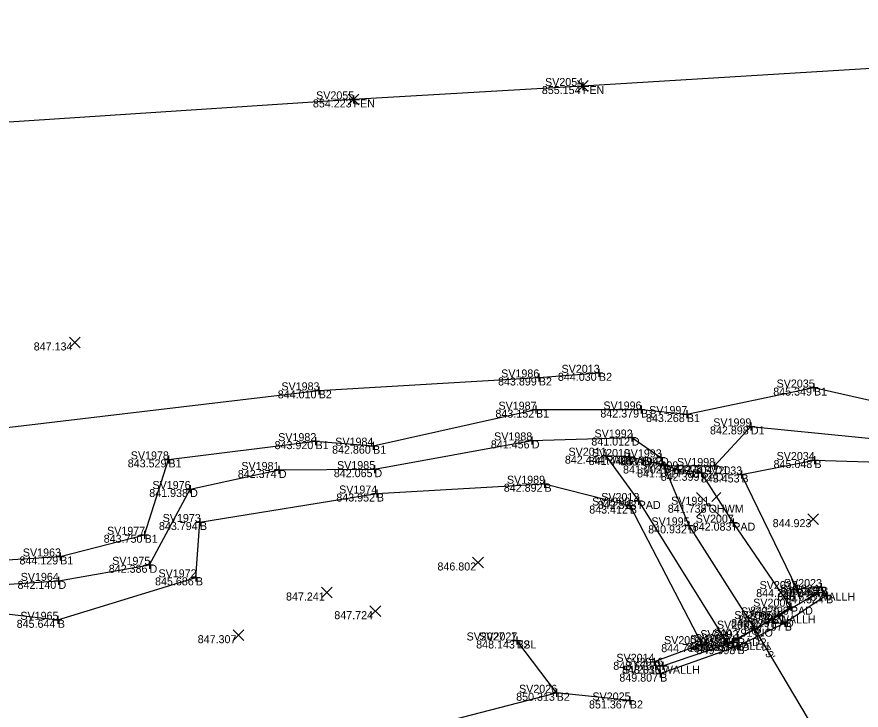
# Model space of a CAD drawing. Extents: x 2125299 to 2129212, y 713100 to 714300.
# Drawn here: x 2127459.3 to 2127564.8, y 713981 to 714067.5 of the extents above; entities that cross this region are included whole.
import ezdxf

# ---------------------------------------------------------------- set-up
doc = ezdxf.new("R2010")
doc.units = 0
for name, color, linetype in [('DR_X_Ditch', 7, 'Continuous'), ('DR_X_Headwall', 7, 'Continuous'), ('DR_X_Storm_Sewer', 7, 'Continuous'), ('DT_X_Terrain_Boundary', 7, 'Continuous'), ('RD_X_Concrete_Pad', 7, 'Continuous'), ('RD_X_Fence', 7, 'Continuous'), ('RW_P_Esmt_TMP', 7, 'Continuous'), ('RW_X_CL_100_Cardinal_Points', 7, 'Continuous'), ('RW_X_Esmt_CH', 7, 'Continuous'), ('RW_X_Fee_WL', 7, 'Continuous'), ('SC_Scratch1', 7, 'Continuous'), ('SV_X_Break_Lines', 7, 'Continuous'), ('SV_X_Mon_Cells_Found', 7, 'Continuous'), ('SV_X_Text_Elevation', 7, 'Continuous'), ('SV_X_Text_Name', 7, 'Continuous'), ('SV_X_Toe_of_Slope', 7, 'Continuous')]:
    doc.layers.add(name, color=color, linetype=linetype)

msp = doc.modelspace()

# ---------------------------------------------------------------- linework, layer by layer
at = {"layer": 'DR_X_Ditch'}
for points in [[(2127540.13, 714011.53), (2127546.49, 714011.47), (2127551.01, 714016.41), (2127577.89, 714013.74), (2127607.99, 714016.23), (2127631.12, 714018.53)], [(2127393.88, 713985.04), (2127426.31, 713995.13), (2127431.02, 713992.81), (2127440.72, 713990.6), (2127447.94, 713996), (2127464.54, 713997.12), (2127475.92, 713999.13), (2127480.98, 714008.59), (2127492.06, 714010.97), (2127504, 714011.07), (2127523.65, 714014.66), (2127536.16, 714015.02), (2127539.79, 714012.54), (2127540.13, 714011.53), (2127543.27, 714004.05), (2127551.46, 713991.15)]]:
    msp.add_lwpolyline(points, dxfattribs=at)
at = {"layer": 'DR_X_Headwall'}
msp.add_lwpolyline([(2127540.02, 713986.52), (2127548.69, 713989.47), (2127554.5, 713992.81), (2127559.43, 713995.65)], dxfattribs=at)
at = {"layer": 'DR_X_Storm_Sewer'}
msp.add_line((2127551.46, 713991.15), (2127754.53, 713650.69), dxfattribs=at)
at = {"layer": 'DT_X_Terrain_Boundary'}
msp.add_lwpolyline([(2127695.62, 713952.95), (2127637.63, 713996.27), (2127632.88, 714005.79), (2127631.08, 714016.32), (2127631.12, 714018.53), (2127631.15, 714022.04), (2127684.79, 714067.54), (2127637.39, 714065.66), (2127578.97, 714061.9), (2127530.03, 714058.91), (2127501.39, 714057.24), (2127432.97, 714052.74), (2127408.21, 714050.18), (2127386.8, 714040.45), (2127393.47, 714022.12), (2127395.48, 714001.81), (2127396.17, 713987.66), (2127393.88, 713985.04), (2127395.42, 713982.63), (2127376.91, 713954.19)], dxfattribs=at)
at = {"layer": 'RD_X_Concrete_Pad'}
msp.add_lwpolyline([(2127548.07, 713989.36), (2127549.38, 713989.97), (2127551.46, 713991.15), (2127553.62, 713992.35), (2127556.01, 713993.9), (2127548.82, 714004.39), (2127544.84, 714010.62), (2127541.88, 714011.04), (2127540.13, 714011.53), (2127535.86, 714012.59), (2127532.92, 714012.75), (2127537, 714007.1)], close=True, dxfattribs=at)
at = {"layer": 'RD_X_Fence'}
msp.add_lwpolyline([(2127684.79, 714067.54), (2127637.39, 714065.66), (2127578.97, 714061.9), (2127530.03, 714058.91), (2127501.39, 714057.24), (2127432.97, 714052.74), (2127408.21, 714050.18), (2127386.8, 714040.45)], dxfattribs=at)
at = {"layer": 'RW_X_CL_100_Cardinal_Points'}
for p, q in [((2127551.46, 713991.65), (2127551.46, 713990.65)), ((2127550.96, 713991.15), (2127551.96, 713991.15)), ((2127551.46, 713991.15), (2127551.46, 713991.15))]:
    msp.add_line(p, q, dxfattribs=at)
at = {"layer": 'SV_X_Break_Lines'}
for points in [[(2127395.6, 714001.92), (2127429.38, 714011.01), (2127447.6, 713999.63), (2127457.74, 714016.25), (2127497.04, 714020.91), (2127524.53, 714022.52), (2127532.04, 714023.1)], [(2127396.17, 713987.66), (2127436.26, 713998.39), (2127464.75, 714000.17), (2127475.3, 714002.88), (2127478.27, 714012.29), (2127496.65, 714014.57), (2127503.83, 714014), (2127524.18, 714018.5), (2127537.3, 714018.52), (2127543.02, 714017.95), (2127558.9, 714021.26), (2127581.53, 714016.16), (2127607.67, 714018.59), (2127631.15, 714022.04)], [(2127395.42, 713982.63), (2127429.29, 713991.11), (2127443.13, 713988.6), (2127450.21, 713993.91), (2127464.45, 713992.26), (2127481.7, 713997.56), (2127482.21, 714004.47), (2127504.31, 714008.03), (2127525.23, 714009.25), (2127535.9, 714006.53), (2127544.89, 713989.22), (2127538.94, 713987.02), (2127539.69, 713985.54), (2127549.34, 713988.97), (2127555.25, 713991.9), (2127560.41, 713995.32), (2127559.81, 713996.35), (2127556.78, 713996.1), (2127549.83, 714010.41), (2127558.95, 714012.21), (2127576.48, 714011.65), (2127609.76, 714014.28), (2127631.08, 714016.32)], [(2127535.9, 713982.19), (2127526.76, 713983.15), (2127521.77, 713989.68)]]:
    msp.add_lwpolyline(points, dxfattribs=at)
at = {"layer": 'SV_X_Mon_Cells_Found'}
for p, q in [((2127530.03, 714059.41), (2127530.03, 714058.41)), ((2127529.53, 714058.91), (2127530.53, 714058.91)), ((2127530.03, 714058.91), (2127530.03, 714058.91)), ((2127500.89, 714057.24), (2127501.89, 714057.24)), ((2127501.39, 714057.74), (2127501.39, 714056.74)), ((2127501.39, 714057.24), (2127501.39, 714057.24)), ((2127532.04, 714023.6), (2127532.04, 714022.6)), ((2127524.03, 714022.52), (2127525.03, 714022.52)), ((2127524.53, 714023.02), (2127524.53, 714022.02)), ((2127524.53, 714022.52), (2127524.53, 714022.52)), ((2127531.54, 714023.1), (2127532.54, 714023.1)), ((2127532.04, 714023.1), (2127532.04, 714023.1)), ((2127497.04, 714021.41), (2127497.04, 714020.41)), ((2127558.4, 714021.26), (2127559.4, 714021.26)), ((2127558.9, 714021.76), (2127558.9, 714020.76)), ((2127558.9, 714021.26), (2127558.9, 714021.26)), ((2127496.54, 714020.91), (2127497.54, 714020.91)), ((2127497.04, 714020.91), (2127497.04, 714020.91)), ((2127524.18, 714019), (2127524.18, 714018)), ((2127537.3, 714019.02), (2127537.3, 714018.02)), ((2127523.68, 714018.5), (2127524.68, 714018.5)), ((2127524.18, 714018.5), (2127524.18, 714018.5)), ((2127536.8, 714018.52), (2127537.8, 714018.52)), ((2127537.3, 714018.52), (2127537.3, 714018.52)), ((2127542.52, 714017.95), (2127543.52, 714017.95)), ((2127543.02, 714018.45), (2127543.02, 714017.45)), ((2127543.02, 714017.95), (2127543.02, 714017.95)), ((2127551.01, 714016.91), (2127551.01, 714015.91)), ((2127550.51, 714016.41), (2127551.51, 714016.41)), ((2127551.01, 714016.41), (2127551.01, 714016.41)), ((2127496.65, 714015.07), (2127496.65, 714014.07)), ((2127523.65, 714015.16), (2127523.65, 714014.16)), ((2127535.66, 714015.02), (2127536.66, 714015.02)), ((2127536.16, 714015.52), (2127536.16, 714014.52)), ((2127536.16, 714015.02), (2127536.16, 714015.02)), ((2127496.15, 714014.57), (2127497.15, 714014.57)), ((2127496.65, 714014.57), (2127496.65, 714014.57)), ((2127503.33, 714014), (2127504.33, 714014)), ((2127503.83, 714014.5), (2127503.83, 714013.5)), ((2127503.83, 714014), (2127503.83, 714014)), ((2127523.15, 714014.66), (2127524.15, 714014.66)), ((2127523.65, 714014.66), (2127523.65, 714014.66)), ((2127478.27, 714012.79), (2127478.27, 714011.79)), ((2127532.42, 714012.75), (2127533.42, 714012.75)), ((2127532.92, 714013.25), (2127532.92, 714012.25)), ((2127532.92, 714012.75), (2127532.92, 714012.75)), ((2127535.86, 714013.09), (2127535.86, 714012.09)), ((2127539.79, 714013.04), (2127539.79, 714012.04)), ((2127558.95, 714012.71), (2127558.95, 714011.71)), ((2127477.77, 714012.29), (2127478.77, 714012.29)), ((2127478.27, 714012.29), (2127478.27, 714012.29)), ((2127535.36, 714012.59), (2127536.36, 714012.59)), ((2127535.86, 714012.59), (2127535.86, 714012.59)), ((2127539.29, 714012.54), (2127540.29, 714012.54)), ((2127539.79, 714012.54), (2127539.79, 714012.54)), ((2127540.13, 714012.03), (2127540.13, 714011.03)), ((2127546.49, 714011.97), (2127546.49, 714010.97)), ((2127558.45, 714012.21), (2127559.45, 714012.21)), ((2127558.95, 714012.21), (2127558.95, 714012.21)), ((2127491.56, 714010.97), (2127492.56, 714010.97)), ((2127492.06, 714011.47), (2127492.06, 714010.47)), ((2127492.06, 714010.97), (2127492.06, 714010.97)), ((2127503.5, 714011.07), (2127504.5, 714011.07)), ((2127504, 714011.57), (2127504, 714010.57)), ((2127504, 714011.07), (2127504, 714011.07)), ((2127539.63, 714011.53), (2127540.63, 714011.53)), ((2127540.13, 714011.53), (2127540.13, 714011.53)), ((2127541.38, 714011.04), (2127542.38, 714011.04)), ((2127541.88, 714011.54), (2127541.88, 714010.54)), ((2127541.88, 714011.04), (2127541.88, 714011.04)), ((2127544.34, 714010.62), (2127545.34, 714010.62)), ((2127544.84, 714011.12), (2127544.84, 714010.12)), ((2127544.84, 714010.62), (2127544.84, 714010.62)), ((2127545.99, 714011.47), (2127546.99, 714011.47)), ((2127546.49, 714011.47), (2127546.49, 714011.47)), ((2127549.83, 714010.91), (2127549.83, 714009.91)), ((2127525.23, 714009.75), (2127525.23, 714008.75)), ((2127549.33, 714010.41), (2127550.33, 714010.41)), ((2127549.83, 714010.41), (2127549.83, 714010.41)), ((2127480.48, 714008.59), (2127481.48, 714008.59)), ((2127480.98, 714009.09), (2127480.98, 714008.09)), ((2127480.98, 714008.59), (2127480.98, 714008.59)), ((2127504.31, 714008.53), (2127504.31, 714007.53)), ((2127524.73, 714009.25), (2127525.73, 714009.25)), ((2127525.23, 714009.25), (2127525.23, 714009.25)), ((2127503.81, 714008.03), (2127504.81, 714008.03)), ((2127504.31, 714008.03), (2127504.31, 714008.03)), ((2127537, 714007.6), (2127537, 714006.6)), ((2127535.4, 714006.53), (2127536.4, 714006.53)), ((2127535.9, 714007.03), (2127535.9, 714006.03)), ((2127535.9, 714006.53), (2127535.9, 714006.53)), ((2127536.5, 714007.1), (2127537.5, 714007.1)), ((2127537, 714007.1), (2127537, 714007.1)), ((2127481.71, 714004.47), (2127482.71, 714004.47)), ((2127482.21, 714004.97), (2127482.21, 714003.97)), ((2127482.21, 714004.47), (2127482.21, 714004.47)), ((2127543.27, 714004.55), (2127543.27, 714003.55)), ((2127548.32, 714004.39), (2127549.32, 714004.39)), ((2127548.82, 714004.89), (2127548.82, 714003.89)), ((2127548.82, 714004.39), (2127548.82, 714004.39)), ((2127475.3, 714003.38), (2127475.3, 714002.38)), ((2127542.77, 714004.05), (2127543.77, 714004.05)), ((2127543.27, 714004.05), (2127543.27, 714004.05)), ((2127474.8, 714002.88), (2127475.8, 714002.88)), ((2127475.3, 714002.88), (2127475.3, 714002.88)), ((2127464.25, 714000.17), (2127465.25, 714000.17)), ((2127464.75, 714000.67), (2127464.75, 713999.67)), ((2127464.75, 714000.17), (2127464.75, 714000.17)), ((2127475.42, 713999.13), (2127476.42, 713999.13)), ((2127475.92, 713999.63), (2127475.92, 713998.63)), ((2127475.92, 713999.13), (2127475.92, 713999.13)), ((2127481.7, 713998.06), (2127481.7, 713997.06)), ((2127464.04, 713997.12), (2127465.04, 713997.12)), ((2127464.54, 713997.62), (2127464.54, 713996.62)), ((2127464.54, 713997.12), (2127464.54, 713997.12)), ((2127481.2, 713997.56), (2127482.2, 713997.56)), ((2127481.7, 713997.56), (2127481.7, 713997.56)), ((2127559.81, 713996.85), (2127559.81, 713995.85)), ((2127556.28, 713996.1), (2127557.28, 713996.1)), ((2127556.78, 713996.6), (2127556.78, 713995.6)), ((2127556.78, 713996.1), (2127556.78, 713996.1)), ((2127559.31, 713996.35), (2127560.31, 713996.35)), ((2127559.43, 713996.15), (2127559.43, 713995.15)), ((2127559.81, 713996.35), (2127559.81, 713996.35)), ((2127560.41, 713995.82), (2127560.41, 713994.82)), ((2127558.93, 713995.65), (2127559.93, 713995.65)), ((2127559.43, 713995.65), (2127559.43, 713995.65)), ((2127559.91, 713995.32), (2127560.91, 713995.32)), ((2127560.41, 713995.32), (2127560.41, 713995.32)), ((2127555.51, 713993.9), (2127556.51, 713993.9)), ((2127556.01, 713994.4), (2127556.01, 713993.4)), ((2127556.01, 713993.9), (2127556.01, 713993.9)), ((2127464.45, 713992.76), (2127464.45, 713991.76)), ((2127553.62, 713992.85), (2127553.62, 713991.85)), ((2127554, 713992.81), (2127555, 713992.81)), ((2127554.5, 713993.31), (2127554.5, 713992.31)), ((2127554.5, 713992.81), (2127554.5, 713992.81)), ((2127463.95, 713992.26), (2127464.95, 713992.26)), ((2127464.45, 713992.26), (2127464.45, 713992.26)), ((2127553.12, 713992.35), (2127554.12, 713992.35)), ((2127553.62, 713992.35), (2127553.62, 713992.35)), ((2127554.75, 713991.9), (2127555.75, 713991.9)), ((2127555.25, 713992.4), (2127555.25, 713991.4)), ((2127555.25, 713991.9), (2127555.25, 713991.9)), ((2127521.27, 713989.68), (2127522.27, 713989.68)), ((2127521.27, 713989.68), (2127522.27, 713989.68)), ((2127521.77, 713990.18), (2127521.77, 713989.18)), ((2127521.77, 713990.18), (2127521.77, 713989.18)), ((2127521.77, 713989.68), (2127521.77, 713989.68)), ((2127521.77, 713989.68), (2127521.77, 713989.68)), ((2127544.89, 713989.72), (2127544.89, 713988.72)), ((2127548.07, 713989.86), (2127548.07, 713988.86)), ((2127548.19, 713989.47), (2127549.19, 713989.47)), ((2127548.69, 713989.97), (2127548.69, 713988.97)), ((2127548.69, 713989.47), (2127548.69, 713989.47)), ((2127548.88, 713989.97), (2127549.88, 713989.97)), ((2127549.34, 713989.47), (2127549.34, 713988.47)), ((2127549.38, 713990.47), (2127549.38, 713989.47)), ((2127549.38, 713989.97), (2127549.38, 713989.97)), ((2127544.39, 713989.22), (2127545.39, 713989.22)), ((2127544.89, 713989.22), (2127544.89, 713989.22)), ((2127547.57, 713989.36), (2127548.57, 713989.36)), ((2127548.07, 713989.36), (2127548.07, 713989.36)), ((2127548.84, 713988.97), (2127549.84, 713988.97)), ((2127549.34, 713988.97), (2127549.34, 713988.97)), ((2127538.94, 713987.52), (2127538.94, 713986.52)), ((2127538.44, 713987.02), (2127539.44, 713987.02)), ((2127538.94, 713987.02), (2127538.94, 713987.02)), ((2127539.52, 713986.52), (2127540.52, 713986.52)), ((2127540.02, 713987.02), (2127540.02, 713986.02)), ((2127540.02, 713986.52), (2127540.02, 713986.52)), ((2127539.19, 713985.54), (2127540.19, 713985.54)), ((2127539.69, 713986.04), (2127539.69, 713985.04)), ((2127539.69, 713985.54), (2127539.69, 713985.54)), ((2127526.26, 713983.15), (2127527.26, 713983.15)), ((2127526.76, 713983.65), (2127526.76, 713982.65)), ((2127526.76, 713983.15), (2127526.76, 713983.15)), ((2127535.4, 713982.19), (2127536.4, 713982.19)), ((2127535.9, 713982.69), (2127535.9, 713981.69)), ((2127535.9, 713982.19), (2127535.9, 713982.19))]:
    msp.add_line(p, q, dxfattribs=at)
at = {"layer": 'SV_X_Text_Elevation'}
for p, q in [((2127529.36, 714058.24), (2127530.7, 714059.58)), ((2127529.36, 714059.58), (2127530.7, 714058.24)), ((2127500.72, 714056.58), (2127502.05, 714057.91)), ((2127500.72, 714057.91), (2127502.05, 714056.58)), ((2127465.9, 714026.22), (2127467.24, 714027.56)), ((2127465.9, 714027.56), (2127467.24, 714026.22)), ((2127558.14, 714004.16), (2127559.47, 714005.49)), ((2127558.14, 714005.49), (2127559.47, 714004.16)), ((2127516.27, 713998.75), (2127517.61, 714000.09)), ((2127516.27, 714000.09), (2127517.61, 713998.75)), ((2127497.38, 713995), (2127498.71, 713996.34)), ((2127497.38, 713996.34), (2127498.71, 713995)), ((2127503.44, 713992.67), (2127504.78, 713994)), ((2127503.44, 713994), (2127504.78, 713992.67)), ((2127486.35, 713989.67), (2127487.69, 713991)), ((2127486.35, 713991), (2127487.69, 713989.67))]:
    msp.add_line(p, q, dxfattribs=at)
at = {"layer": 'SV_X_Text_Name'}
for p, q in [((2127544.23, 714008.14), (2127545.33, 714007.04)), ((2127546.16, 714007.04), (2127547.25, 714008.14)), ((2127544.23, 714005.12), (2127545.33, 714006.21)), ((2127546.16, 714006.21), (2127547.25, 714005.12))]:
    msp.add_line(p, q, dxfattribs=at)
msp.add_circle((2127545.74, 714006.63), 0.17, dxfattribs=at)
at = {"layer": 'SV_X_Toe_of_Slope'}
msp.add_lwpolyline([(2127376.91, 713954.19), (2127469.56, 713972.72), (2127513.71, 713979.78), (2127526.76, 713983.15)], dxfattribs=at)

# ---------------------------------------------------------------- texts
at = {"layer": 'RW_P_Esmt_TMP'}
for s, p in [('FEN', (2127530.03, 714057.91)), ('FEN', (2127501.39, 714056.24)), ('B2', (2127524.53, 714021.52)), ('B2', (2127532.04, 714022.1)), ('B1', (2127558.9, 714020.26)), ('B2', (2127497.04, 714019.91)), ('B1', (2127524.18, 714017.5)), ('B1', (2127537.3, 714017.52)), ('B1', (2127543.02, 714016.95)), ('D1', (2127551.01, 714015.41)), ('D', (2127536.16, 714014.02)), ('B1', (2127496.65, 714013.57)), ('B1', (2127503.83, 714013)), ('D', (2127523.65, 714013.66)), ('PAD', (2127532.92, 714011.75)), ('B1', (2127478.27, 714011.29)), ('PAD', (2127535.86, 714011.59)), ('D', (2127539.79, 714011.54)), ('B', (2127558.95, 714011.21)), ('D', (2127492.06, 714009.97)), ('D', (2127504, 714010.07)), ('D', (2127540.13, 714010.53)), ('PAD', (2127541.88, 714010.04)), ('PAD', (2127544.84, 714009.62)), ('D1', (2127546.49, 714010.47)), ('B', (2127549.83, 714009.41)), ('D', (2127480.98, 714007.59)), ('B', (2127525.23, 714008.25)), ('B', (2127504.31, 714007.03)), ('B', (2127535.9, 714005.53)), ('PAD', (2127537, 714006.1)), ('OHWM', (2127545.74, 714005.63)), ('B', (2127482.21, 714003.47)), ('PAD', (2127548.82, 714003.39)), ('D', (2127543.27, 714003.05)), ('B1', (2127475.3, 714001.88)), ('B1', (2127464.75, 713999.17)), ('D', (2127475.92, 713998.13)), ('D', (2127464.54, 713996.12)), ('B', (2127481.7, 713996.56)), ('B', (2127556.78, 713995.1)), ('B', (2127559.81, 713995.35)), ('WALLH', (2127559.43, 713994.65)), ('B', (2127560.41, 713994.32)), ('PAD', (2127556.01, 713992.9)), ('WALLH', (2127554.5, 713991.81)), ('B', (2127464.45, 713991.26)), ('PAD', (2127553.62, 713991.35)), ('B', (2127555.25, 713990.9)), ('PIO', (2127551.46, 713990.15)), ('TSL', (2127521.77, 713988.68)), ('B2', (2127521.77, 713988.68)), ('WALLH', (2127548.69, 713988.47)), ('PAD', (2127549.38, 713988.97)), ('B', (2127544.89, 713988.22)), ('PAD', (2127548.07, 713988.36)), ('B', (2127549.34, 713987.97)), ('B', (2127538.94, 713986.02)), ('WALLH', (2127540.02, 713985.52)), ('B', (2127539.69, 713984.54)), ('B2', (2127526.76, 713982.15)), ('B2', (2127535.9, 713981.19))]:
    msp.add_text(s, height=1, dxfattribs=at).set_placement(p)
at = {"layer": 'RW_X_Esmt_CH'}
for s, p in [('SV2054', (2127525.31, 714058.91)), ('SV2055', (2127496.72, 714057.24)), ('SV1986', (2127519.83, 714022.52)), ('SV2013', (2127527.37, 714023.1)), ('SV2035', (2127554.23, 714021.26)), ('SV1983', (2127492.38, 714020.91)), ('SV1987', (2127519.49, 714018.5)), ('SV1996', (2127532.6, 714018.52)), ('SV1997', (2127538.32, 714017.95)), ('SV1999', (2127546.32, 714016.41)), ('SV1992', (2127531.49, 714015.02)), ('SV1982', (2127491.98, 714014.57)), ('SV1984', (2127499.11, 714014)), ('SV1988', (2127518.95, 714014.66)), ('SV2011', (2127528.24, 714012.75)), ('SV1978', (2127473.57, 714012.29)), ('SV2010', (2127531.15, 714012.59)), ('SV1993', (2127535.12, 714012.54)), ('SV2034', (2127554.23, 714012.21)), ('SV1981', (2127487.38, 714010.97)), ('SV1985', (2127499.33, 714011.07)), ('SV1994', (2127535.41, 714011.53)), ('SV2009', (2127537.2, 714011.04)), ('SV2008', (2127540.15, 714010.62)), ('SV1998', (2127541.79, 714011.47)), ('SV2033', (2127545.17, 714010.41)), ('SV1976', (2127476.28, 714008.59)), ('SV1989', (2127520.55, 714009.25)), ('SV1974', (2127499.59, 714008.03)), ('SV1990', (2127531.19, 714006.53)), ('SV2012', (2127532.33, 714007.1)), ('SV1991', (2127541.06, 714006.63)), ('SV1973', (2127477.55, 714004.47)), ('SV2007', (2127544.13, 714004.39)), ('SV1995', (2127538.6, 714004.05)), ('SV1977', (2127470.61, 714002.88)), ('SV1963', (2127460.09, 714000.17)), ('SV1975', (2127471.25, 713999.13)), ('SV1964', (2127459.82, 713997.12)), ('SV1972', (2127477.03, 713997.56)), ('SV2032', (2127552.11, 713996.1)), ('SV2023', (2127555.14, 713996.35)), ('SV2024', (2127554.71, 713995.65)), ('SV2022', (2127555.74, 713995.32)), ('SV2006', (2127551.31, 713993.9)), ('SV2020', (2127549.79, 713992.81)), ('SV1965', (2127459.78, 713992.26)), ('SV2005', (2127548.95, 713992.35)), ('SV2021', (2127550.57, 713991.9)), ('SV2001', (2127546.78, 713991.15)), ('SV2027_1', (2127515.51, 713989.68)), ('SV2027', (2127517.08, 713989.68)), ('SV2002', (2127544.7, 713989.97)), ('SV2004', (2127540.17, 713989.22)), ('SV2003', (2127543.41, 713989.36)), ('SV2017', (2127543.99, 713989.47)), ('SV2018', (2127544.64, 713988.97)), ('SV2014', (2127534.22, 713987.02)), ('SV2016', (2127535.32, 713986.52)), ('SV2015', (2127535.02, 713985.54)), ('SV2026', (2127522.06, 713983.15)), ('SV2025', (2127531.23, 713982.19))]:
    msp.add_text(s, height=1, dxfattribs=at).set_placement(p)
at = {"layer": 'RW_X_Fee_WL'}
for s, p in [('855.154', (2127524.91, 714057.91)), ('855.154', (2127524.91, 714057.91)), ('854.223', (2127496.32, 714056.24)), ('854.223', (2127496.32, 714056.24)), ('847.134', (2127461.45, 714025.89)), ('843.899', (2127519.44, 714021.52)), ('844.030', (2127526.92, 714022.1)), ('845.349', (2127553.81, 714020.26)), ('844.010', (2127491.93, 714019.91)), ('843.152', (2127519.11, 714017.5)), ('842.379', (2127532.22, 714017.52)), ('843.268', (2127537.92, 714016.95)), ('842.898', (2127545.91, 714015.41)), ('841.012', (2127531.09, 714014.02)), ('843.920', (2127491.53, 714013.57)), ('842.860', (2127498.71, 714013)), ('841.456', (2127518.54, 714013.66)), ('842.444', (2127527.79, 714011.75)), ('843.529', (2127473.19, 714011.29)), ('841.448', (2127530.76, 714011.59)), ('840.894', (2127534.66, 714011.54)), ('845.048', (2127553.85, 714011.21)), ('842.374', (2127486.94, 714009.97)), ('842.065', (2127498.93, 714010.07)), ('841.002', (2127535.05, 714010.53)), ('841.171', (2127536.8, 714010.04)), ('842.399', (2127539.76, 714009.62)), ('842.304', (2127541.37, 714010.47)), ('843.453', (2127544.77, 714009.41)), ('841.938', (2127475.88, 714007.59)), ('842.892', (2127520.16, 714008.25)), ('843.952', (2127499.24, 714007.03)), ('843.412', (2127530.83, 714005.53)), ('842.318', (2127531.9, 714006.1)), ('841.738', (2127540.64, 714005.63)), ('843.794', (2127477.09, 714003.47)), ('842.083', (2127543.76, 714003.39)), ('844.923', (2127553.74, 714003.83)), ('840.932', (2127538.19, 714003.05)), ('843.750', (2127470.19, 714001.88)), ('844.129', (2127459.67, 713999.17)), ('842.386', (2127470.82, 713998.13)), ('846.802', (2127511.87, 713998.42)), ('842.140', (2127459.43, 713996.12)), ('845.686', (2127476.6, 713996.56)), ('844.288', (2127551.68, 713995.1)), ('846.283', (2127554.74, 713995.35)), ('847.241', (2127492.96, 713994.67)), ('846.638', (2127554.33, 713994.65)), ('847.324', (2127555.29, 713994.32)), ('842.399', (2127550.93, 713992.9)), ('847.724', (2127498.99, 713992.34)), ('848.761', (2127549.42, 713991.81)), ('845.644', (2127459.32, 713991.26)), ('841.229', (2127548.54, 713991.35)), ('849.197', (2127550.15, 713990.9)), ('840.791', (2127546.38, 713990.15)), ('847.307', (2127481.93, 713989.34)), ('848.143', (2127516.71, 713988.68)), ('848.143', (2127516.71, 713988.68)), ('848.887', (2127543.59, 713988.47)), ('841.154', (2127544.25, 713988.97)), ('844.715', (2127539.82, 713988.22)), ('841.983', (2127543.01, 713988.36)), ('849.998', (2127544.24, 713987.97)), ('848.670', (2127533.83, 713986.02)), ('848.836', (2127534.92, 713985.52)), ('849.807', (2127534.59, 713984.54)), ('850.313', (2127521.7, 713982.15)), ('851.367', (2127530.8, 713981.19))]:
    msp.add_text(s, height=1, dxfattribs=at).set_placement(p)
at = {"layer": 'SC_Scratch1'}
msp.add_text("840.79'", height=1, rotation=300.8145, dxfattribs=at).set_placement((2127551.03, 713990.89))

doc.saveas('drawing.dxf')
